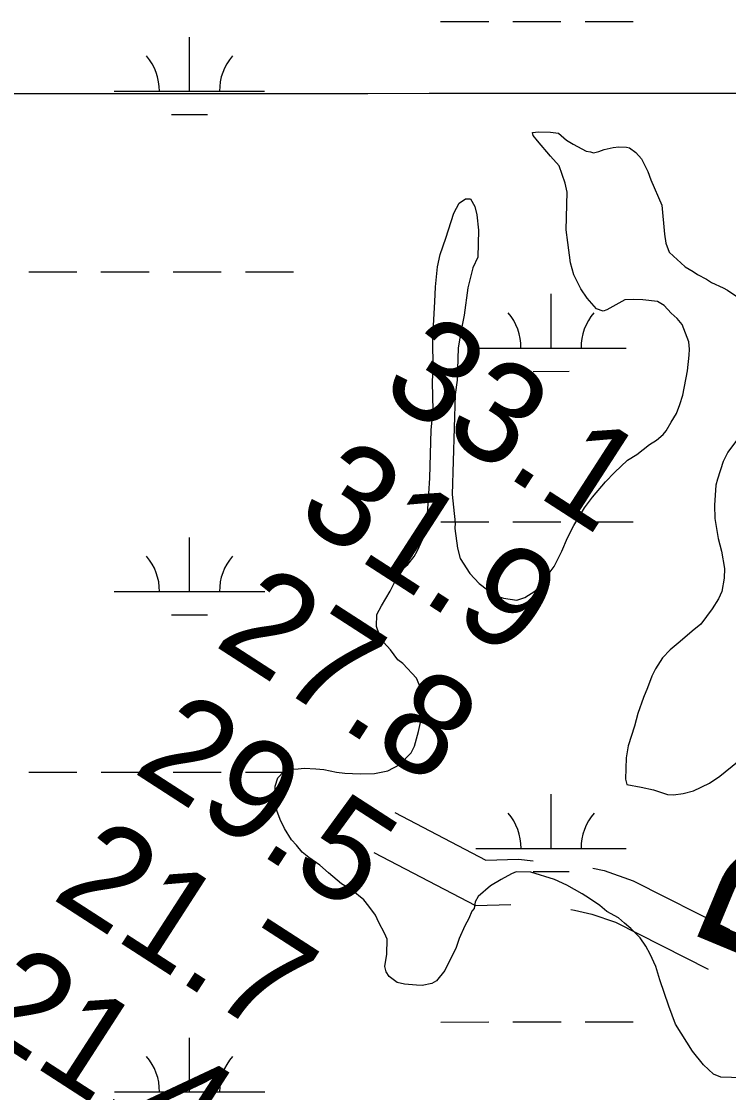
# Model space of a CAD drawing. Extents: x 3263578 to 3301413, y 764927 to 798602.
# Drawn here: x 3293417 to 3293887, y 787289 to 788001 of the extents above; entities that cross this region are included whole.
import ezdxf

# ---------------------------------------------------------------- set-up
doc = ezdxf.new("R2010")
doc.units = 0
for name, color, linetype in [('V-GRID-MAJR', 7, 'Continuous'), ('V-RIVR-RANG', 7, 'Continuous'), ('V-ROAD-CNTR', 7, 'Continuous'), ('V-SITE-VEGE', 7, 'Continuous'), ('V-TOPO-GNAM-IDEN', 7, 'Continuous'), ('V-WETL-SWMP', 7, 'Continuous')]:
    doc.layers.add(name, color=color, linetype=linetype)

msp = doc.modelspace()

# ---------------------------------------------------------------- linework, layer by layer
at = {"layer": 'V-GRID-MAJR'}
msp.add_spline([(3267732.67, 787953.47), (3270352.8, 787952.61), (3275593.07, 787951.47), (3280833.33, 787951.08), (3286073.6, 787951.47), (3291313.87, 787952.61), (3296554.13, 787954.52), (3299174.27, 787955.75)], degree=3, dxfattribs=at)
at = {"layer": 'V-ROAD-CNTR'}
for points in [[(3293665.38, 787475.17), (3293725.97, 787443.46), (3293747.76, 787444.21), (3293757.44, 787443)], [(3293651.47, 787448.59), (3293719.08, 787413.21), (3293742.7, 787414.02)], [(3293797.08, 787438.18), (3293804.74, 787436.5), (3293823.92, 787429.79), (3293887.96, 787397.37)], [(3293782.5, 787410.56), (3293784.96, 787410.13), (3293796.54, 787407.58), (3293812.15, 787402.13), (3293873.74, 787370.94)]]:
    msp.add_lwpolyline(points, dxfattribs=at)
at = {"layer": 'V-SITE-VEGE'}
for p, q in [((3293757.08, 787927.34), (3293761.04, 787927.72)), ((3293757.52, 787925.35), (3293757.08, 787927.34)), ((3293761.04, 787927.72), (3293768.93, 787927.49)), ((3293768.93, 787927.49), (3293774.33, 787926.83)), ((3293774.33, 787926.83), (3293779.63, 787922.24)), ((3293760.37, 787921.82), (3293757.52, 787925.35)), ((3293768.96, 787911.7), (3293760.37, 787921.82)), ((3293779.63, 787922.24), (3293783.99, 787919.64)), ((3293783.99, 787919.64), (3293792.73, 787914.95)), ((3293792.73, 787914.95), (3293795.68, 787914.37)), ((3293795.68, 787914.37), (3293797.64, 787913.81)), ((3293797.64, 787913.81), (3293801.12, 787914.7)), ((3293801.12, 787914.7), (3293804.61, 787916.08)), ((3293804.61, 787916.08), (3293810.57, 787917.39)), ((3293810.57, 787917.39), (3293814.53, 787917.76)), ((3293814.53, 787917.76), (3293819.46, 787917.62)), ((3293819.46, 787917.62), (3293821.41, 787917.07)), ((3293821.41, 787917.07), (3293825.76, 787913.98)), ((3293825.76, 787913.98), (3293829.59, 787909.92)), ((3293774.68, 787905.11), (3293768.96, 787911.7)), ((3293829.59, 787909.92), (3293833.78, 787901.41)), ((3293778.79, 787893.65), (3293774.68, 787905.11)), ((3293833.78, 787901.41), (3293835.6, 787895.93)), ((3293780.09, 787887.69), (3293778.79, 787893.65)), ((3293835.6, 787895.93), (3293842.99, 787878.94)), ((3293779.36, 787862.55), (3293780.09, 787887.69)), ((3293704.69, 787873.62), (3293708.34, 787880.42)), ((3293708.34, 787880.42), (3293712.37, 787883.26)), ((3293712.37, 787883.26), (3293715.82, 787883.16)), ((3293715.82, 787883.16), (3293718.63, 787878.14)), ((3293718.63, 787878.14), (3293719.95, 787872.68)), ((3293842.99, 787878.94), (3293844.89, 787859.64)), ((3293699.26, 787857), (3293704.69, 787873.62)), ((3293719.95, 787872.68), (3293721.13, 787862.28)), ((3293695.5, 787846.26), (3293699.26, 787857)), ((3293721.13, 787862.28), (3293720.61, 787844.53)), ((3293780.59, 787854.12), (3293779.36, 787862.55)), ((3293844.89, 787859.64), (3293845.7, 787853.69)), ((3293782.17, 787840.76), (3293780.59, 787854.12)), ((3293845.7, 787853.69), (3293848, 787847.7)), ((3293693.77, 787837.92), (3293695.5, 787846.26)), ((3293720.61, 787844.53), (3293717.43, 787837.23)), ((3293848, 787847.7), (3293850.88, 787845.15)), ((3293850.88, 787845.15), (3293855.68, 787840.57)), ((3293692.4, 787824.64), (3293693.77, 787837.92)), ((3293717.43, 787837.23), (3293714.08, 787824)), ((3293784.4, 787832.79), (3293782.17, 787840.76)), ((3293855.68, 787840.57), (3293858.56, 787838.02)), ((3293858.56, 787838.02), (3293863.9, 787834.9)), ((3293863.9, 787834.9), (3293866.8, 787832.84)), ((3293789.06, 787823.28), (3293784.4, 787832.79)), ((3293866.8, 787832.84), (3293872.63, 787829.71)), ((3293872.63, 787829.71), (3293876.02, 787827.64)), ((3293876.02, 787827.64), (3293883.81, 787823.96)), ((3293692.11, 787814.78), (3293692.4, 787824.64)), ((3293714.08, 787824), (3293711.58, 787805.82)), ((3293793.32, 787817.24), (3293789.06, 787823.28)), ((3293883.81, 787823.96), (3293886.73, 787822.39)), ((3293886.73, 787822.39), (3293893.5, 787817.75)), ((3293691.15, 787799.02), (3293692.11, 787814.78)), ((3293799.53, 787810.15), (3293793.32, 787817.24)), ((3293818.45, 787816.01), (3293806.42, 787809.45)), ((3293824.38, 787816.33), (3293818.45, 787816.01)), ((3293830.29, 787816.15), (3293824.38, 787816.33)), ((3293840.12, 787814.88), (3293830.29, 787816.15)), ((3293844.49, 787812.28), (3293840.12, 787814.88)), ((3293711.58, 787805.82), (3293709.84, 787796.99)), ((3293803.92, 787808.54), (3293799.53, 787810.15)), ((3293806.42, 787809.45), (3293803.92, 787808.54)), ((3293849.27, 787807.21), (3293844.49, 787812.28)), ((3293853.12, 787803.64), (3293849.27, 787807.21)), ((3293690.82, 787787.68), (3293691.15, 787799.02)), ((3293856.45, 787799.6), (3293853.12, 787803.64)), ((3293861.05, 787788.11), (3293856.45, 787799.6)), ((3293709.84, 787796.99), (3293707.49, 787784.23)), ((3293690.86, 787772.38), (3293690.82, 787787.68)), ((3293861.4, 787783.17), (3293861.05, 787788.11)), ((3293707.49, 787784.23), (3293706.85, 787762.54)), ((3293859.99, 787768.9), (3293861.28, 787779.23)), ((3293861.28, 787779.23), (3293861.4, 787783.17)), ((3293690.53, 787761.05), (3293690.86, 787772.38)), ((3293857.05, 787752.71), (3293859.99, 787768.9)), ((3293690.98, 787742.78), (3293690.53, 787761.05)), ((3293706.85, 787762.54), (3293705.59, 787753.21)), ((3293705.59, 787753.21), (3293703.64, 787686.65)), ((3293854.89, 787746.36), (3293857.05, 787752.71)), ((3293689.6, 787729.5), (3293690.98, 787742.78)), ((3293852.75, 787740.5), (3293854.89, 787746.36)), ((3293845.99, 787728.86), (3293849.12, 787734.69)), ((3293849.12, 787734.69), (3293852.75, 787740.5)), ((3293688.66, 787697.45), (3293689.6, 787729.5)), ((3293843.94, 787726.45), (3293845.99, 787728.86)), ((3293834.87, 787719.81), (3293839.39, 787722.64)), ((3293839.39, 787722.64), (3293843.94, 787726.45)), ((3293892.68, 787722.55), (3293887.02, 787714.82)), ((3293820.25, 787709.38), (3293826.29, 787713.15)), ((3293826.29, 787713.15), (3293834.87, 787719.81)), ((3293887.02, 787714.82), (3293883.88, 787708.5)), ((3293811.63, 787701.25), (3293820.25, 787709.38)), ((3293883.88, 787708.5), (3293880.08, 787696.77)), ((3293805.52, 787695.01), (3293811.63, 787701.25)), ((3293686.78, 787666.92), (3293688.66, 787697.45)), ((3293796.84, 787684.91), (3293805.52, 787695.01)), ((3293878.98, 787692.86), (3293878.09, 787679.56)), ((3293880.08, 787696.77), (3293878.98, 787692.86)), ((3293703.64, 787686.65), (3293704.38, 787678.24)), ((3293791.69, 787677.66), (3293796.84, 787684.91)), ((3293704.38, 787678.24), (3293705.56, 787667.85)), ((3293784.45, 787666.03), (3293791.69, 787677.66)), ((3293878.09, 787679.56), (3293878.33, 787670.68)), ((3293878.33, 787670.68), (3293880.4, 787657.29)), ((3293684.03, 787657.13), (3293686.78, 787666.92)), ((3293705.56, 787667.85), (3293705.44, 787663.91)), ((3293705.44, 787663.91), (3293707.04, 787651.03)), ((3293780.26, 787657.76), (3293784.45, 787666.03)), ((3293680.33, 787648.85), (3293684.03, 787657.13)), ((3293776.54, 787648.99), (3293780.26, 787657.76)), ((3293880.4, 787657.29), (3293882.62, 787648.84)), ((3293707.04, 787651.03), (3293708.81, 787644.07)), ((3293771.31, 787638.78), (3293776.54, 787648.99)), ((3293674.15, 787640.15), (3293678.26, 787645.46)), ((3293678.26, 787645.46), (3293680.33, 787648.85)), ((3293708.81, 787644.07), (3293715.42, 787634.01)), ((3293882.62, 787648.84), (3293884.75, 787637.43)), ((3293665.43, 787628.57), (3293670.11, 787636.82)), ((3293670.11, 787636.82), (3293674.15, 787640.15)), ((3293766.69, 787632.5), (3293771.31, 787638.78)), ((3293884.75, 787637.43), (3293884.56, 787631.02)), ((3293662.28, 787622.25), (3293665.43, 787628.57)), ((3293715.42, 787634.01), (3293721.64, 787627.41)), ((3293762.05, 787625.73), (3293766.69, 787632.5)), ((3293884.56, 787631.02), (3293882.82, 787622.19)), ((3293656.57, 787612.55), (3293662.28, 787622.25)), ((3293721.64, 787627.41), (3293731.77, 787619.71)), ((3293751.96, 787618.14), (3293758.49, 787622.39)), ((3293758.49, 787622.39), (3293762.05, 787625.73)), ((3293882.82, 787622.19), (3293880.71, 787617.32)), ((3293731.77, 787619.71), (3293737.63, 787617.57)), ((3293737.63, 787617.57), (3293746.48, 787616.32)), ((3293746.48, 787616.32), (3293751.96, 787618.14)), ((3293880.71, 787617.32), (3293876.56, 787610.53)), ((3293653.21, 787598.83), (3293653.44, 787606.72)), ((3293653.44, 787606.72), (3293656.57, 787612.55)), ((3293876.56, 787610.53), (3293868.87, 787600.4)), ((3293868.87, 787600.4), (3293863.3, 787595.63)), ((3293655.03, 787593.84), (3293653.21, 787598.83)), ((3293657.83, 787588.33), (3293655.03, 787593.84)), ((3293863.3, 787595.63), (3293855.21, 787588.96)), ((3293662.62, 787583.26), (3293657.83, 787588.33)), ((3293855.21, 787588.96), (3293848.62, 787583.23)), ((3293667.36, 787576.7), (3293662.62, 787583.26)), ((3293843.54, 787577.95), (3293838.88, 787570.69)), ((3293848.62, 787583.23), (3293843.54, 787577.95)), ((3293670.74, 787574.14), (3293667.36, 787576.7)), ((3293679.83, 787564.5), (3293670.74, 787574.14)), ((3293838.88, 787570.69), (3293836.27, 787565.83)), ((3293683.52, 787556), (3293679.83, 787564.5)), ((3293836.27, 787565.83), (3293833.58, 787558.01)), ((3293833.58, 787558.01), (3293830.92, 787551.68)), ((3293684.31, 787549.07), (3293683.52, 787556)), ((3293830.92, 787551.68), (3293827.16, 787540.93)), ((3293681.25, 787528.93), (3293684.11, 787542.17)), ((3293684.11, 787542.17), (3293684.31, 787549.07)), ((3293827.16, 787540.93), (3293824.94, 787532.61)), ((3293678.5, 787519.15), (3293681.25, 787528.93)), ((3293824.94, 787532.61), (3293820.6, 787519.42)), ((3293668.77, 787507.09), (3293676.4, 787514.77)), ((3293676.4, 787514.77), (3293678.5, 787519.15)), ((3293820.6, 787519.42), (3293819.39, 787511.56)), ((3293660.75, 787502.89), (3293668.77, 787507.09)), ((3293819.39, 787511.56), (3293818.96, 787497.26)), ((3293881.69, 787499.37), (3293893.32, 787508.9)), ((3293587.59, 787498.13), (3293591.67, 787502.45)), ((3293591.67, 787502.45), (3293594.67, 787503.84)), ((3293594.67, 787503.84), (3293601.09, 787504.15)), ((3293601.09, 787504.15), (3293605.05, 787504.52)), ((3293605.05, 787504.52), (3293612.93, 787504.29)), ((3293612.93, 787504.29), (3293618.34, 787503.64)), ((3293618.34, 787503.64), (3293626.68, 787501.92)), ((3293626.68, 787501.92), (3293632.09, 787501.26)), ((3293632.09, 787501.26), (3293642.44, 787500.96)), ((3293642.44, 787500.96), (3293651.82, 787501.18)), ((3293651.82, 787501.18), (3293660.75, 787502.89)), ((3293585.95, 787492.75), (3293587.59, 787498.13)), ((3293586.19, 787483.86), (3293585.95, 787492.75)), ((3293818.96, 787497.26), (3293819.85, 787493.78)), ((3293819.85, 787493.78), (3293829.17, 787492.03)), ((3293864.13, 787489.52), (3293874.64, 787494.64)), ((3293874.64, 787494.64), (3293881.69, 787499.37)), ((3293829.17, 787492.03), (3293837.51, 787490.3)), ((3293837.51, 787490.3), (3293846.79, 787487.07)), ((3293846.79, 787487.07), (3293850.73, 787486.96)), ((3293850.73, 787486.96), (3293857.17, 787487.75)), ((3293857.17, 787487.75), (3293864.13, 787489.52)), ((3293586.96, 787476.44), (3293586.19, 787483.86)), ((3293589.25, 787470.45), (3293586.96, 787476.44)), ((3293592.03, 787464.45), (3293589.25, 787470.45)), ((3293596.74, 787456.91), (3293592.03, 787464.45)), ((3293600.09, 787453.36), (3293596.74, 787456.91)), ((3293603.91, 787448.8), (3293600.09, 787453.36)), ((3293608.24, 787445.22), (3293603.91, 787448.8)), ((3293615.49, 787440.08), (3293608.24, 787445.22)), ((3293621.26, 787434.97), (3293615.49, 787440.08)), ((3293746.11, 787435.75), (3293743.11, 787434.36)), ((3293755.97, 787435.46), (3293746.11, 787435.75)), ((3293771.62, 787430.56), (3293755.97, 787435.46)), ((3293629.94, 787427.81), (3293621.26, 787434.97)), ((3293736.1, 787430.62), (3293729.06, 787426.38)), ((3293743.11, 787434.36), (3293736.1, 787430.62)), ((3293779.9, 787426.87), (3293771.62, 787430.56)), ((3293636.72, 787423.66), (3293629.94, 787427.81)), ((3293644.91, 787417.01), (3293636.72, 787423.66)), ((3293729.06, 787426.38), (3293720.96, 787419.22)), ((3293790.09, 787421.14), (3293779.9, 787426.87)), ((3293794.93, 787418.04), (3293790.09, 787421.14)), ((3293648.25, 787412.97), (3293644.91, 787417.01)), ((3293718.89, 787415.83), (3293718.26, 787411.41)), ((3293720.96, 787419.22), (3293718.89, 787415.83)), ((3293801.71, 787413.4), (3293794.93, 787418.04)), ((3293652.51, 787406.92), (3293648.25, 787412.97)), ((3293654.83, 787401.92), (3293652.51, 787406.92)), ((3293716.73, 787409.48), (3293714.61, 787404.61)), ((3293718.26, 787411.41), (3293716.73, 787409.48)), ((3293806.52, 787409.31), (3293801.71, 787413.4)), ((3293814.29, 787405.14), (3293806.52, 787409.31)), ((3293658.57, 787394.9), (3293654.83, 787401.92)), ((3293712, 787399.75), (3293708.3, 787391.47)), ((3293714.61, 787404.61), (3293712, 787399.75)), ((3293818.13, 787401.57), (3293814.29, 787405.14)), ((3293822.47, 787397.99), (3293818.13, 787401.57)), ((3293660.43, 787390.9), (3293658.57, 787394.9)), ((3293828.7, 787391.89), (3293822.47, 787397.99)), ((3293660.14, 787381.04), (3293660.43, 787390.9)), ((3293708.3, 787391.47), (3293706.13, 787384.63)), ((3293832.49, 787386.35), (3293828.7, 787391.89)), ((3293835.29, 787380.84), (3293832.49, 787386.35)), ((3293658.91, 787372.69), (3293660.14, 787381.04)), ((3293706.13, 787384.63), (3293701.96, 787376.85)), ((3293839, 787372.83), (3293835.29, 787380.84)), ((3293659.79, 787369.21), (3293658.91, 787372.69)), ((3293701.96, 787376.85), (3293698.79, 787370.04)), ((3293841.7, 787363.87), (3293839, 787372.83)), ((3293661.68, 787366.19), (3293659.79, 787369.21)), ((3293666.98, 787362.09), (3293661.68, 787366.19)), ((3293698.79, 787370.04), (3293693.17, 787363.3)), ((3293671.88, 787360.96), (3293666.98, 787362.09)), ((3293679.76, 787360.24), (3293671.88, 787360.96)), ((3293683.7, 787360.12), (3293679.76, 787360.24)), ((3293690.15, 787361.41), (3293683.7, 787360.12)), ((3293693.17, 787363.3), (3293690.15, 787361.41)), ((3293847.6, 787346.43), (3293841.7, 787363.87)), ((3293852.18, 787334.46), (3293847.6, 787346.43)), ((3293863.5, 787316.36), (3293852.18, 787334.46)), ((3293870.63, 787307.27), (3293863.5, 787316.36)), ((3293877.35, 787301.15), (3293870.63, 787307.27)), ((3293882.23, 787299.04), (3293877.35, 787301.15)), ((3293905.89, 787298.34), (3293882.23, 787299.04))]:
    msp.add_line(p, q, dxfattribs=at)
at = {"layer": 'V-WETL-SWMP'}
for p, q in [((3293695.93, 788001.18), (3293727.93, 788001.18)), ((3293743.93, 788001.19), (3293775.93, 788001.19)), ((3293791.93, 788001.19), (3293823.93, 788001.19)), ((3293528.87, 787954.74), (3293528.86, 787990.74)), ((3293478.87, 787954.74), (3293578.87, 787954.74)), ((3293516.87, 787939.31), (3293540.87, 787939.31)), ((3293422.03, 787834.66), (3293454.03, 787834.66)), ((3293470.03, 787834.67), (3293502.03, 787834.67)), ((3293518.03, 787834.67), (3293550.03, 787834.67)), ((3293566.03, 787834.67), (3293598.03, 787834.67)), ((3293769.35, 787783.95), (3293769.35, 787819.95)), ((3293719.35, 787783.94), (3293819.35, 787783.95)), ((3293757.35, 787768.51), (3293781.35, 787768.52)), ((3293695.95, 787668.51), (3293727.95, 787668.51)), ((3293743.95, 787668.51), (3293775.95, 787668.51)), ((3293791.95, 787668.51), (3293823.95, 787668.52)), ((3293528.89, 787622.07), (3293528.89, 787658.07)), ((3293478.89, 787622.06), (3293578.89, 787622.07)), ((3293516.89, 787606.63), (3293540.89, 787606.64)), ((3293422.05, 787501.99), (3293454.05, 787501.99)), ((3293470.05, 787501.99), (3293502.05, 787501.99)), ((3293518.05, 787501.99), (3293550.05, 787502)), ((3293566.05, 787502), (3293598.05, 787502)), ((3293769.37, 787451.27), (3293769.37, 787487.27)), ((3293719.37, 787451.27), (3293819.37, 787451.27)), ((3293757.37, 787435.84), (3293781.37, 787435.84)), ((3293695.97, 787335.83), (3293727.97, 787335.84)), ((3293743.97, 787335.84), (3293775.97, 787335.84)), ((3293791.97, 787335.84), (3293823.97, 787335.84)), ((3293528.91, 787289.39), (3293528.91, 787325.39)), ((3293478.91, 787289.39), (3293578.91, 787289.39))]:
    msp.add_line(p, q, dxfattribs=at)
for centre, start, end in [((3293473.62, 787955.21), 359.23234, 40.776), ((3293584.11, 787955.22), 139.23235, 180.77601), ((3293714.11, 787784.42), 359.23234, 40.776), ((3293824.59, 787784.42), 139.23235, 180.77601), ((3293473.65, 787622.54), 359.23234, 40.776), ((3293584.13, 787622.54), 139.23235, 180.77601), ((3293714.13, 787451.74), 359.23234, 40.776), ((3293824.61, 787451.75), 139.23235, 180.77601), ((3293473.67, 787289.86), 359.23234, 40.776), ((3293584.15, 787289.87), 139.23235, 180.77601)]:
    msp.add_arc(centre, 35.25, start, end, dxfattribs=at)

# ---------------------------------------------------------------- texts
at = {"layer": 'V-RIVR-RANG'}
for s, p in [('33.1', (3293654.32, 787753.82)), ('31.9', (3293598.06, 787671.11)), ('27.8', (3293544.24, 787586.83)), ('29.5', (3293490.2, 787502.69)), ('21.7', (3293436.15, 787418.56)), ('21.4', (3293382.11, 787334.42)), ('19.0', (3293325.62, 787251.86))]:
    msp.add_text(s, height=67, rotation=327.14833, dxfattribs=at).set_placement(p)
at = {"layer": 'V-TOPO-GNAM-IDEN'}
msp.add_text('PARISH', height=100, rotation=67.41073, dxfattribs=at).set_placement((3293954.76, 787344.18))

doc.saveas('drawing.dxf')
